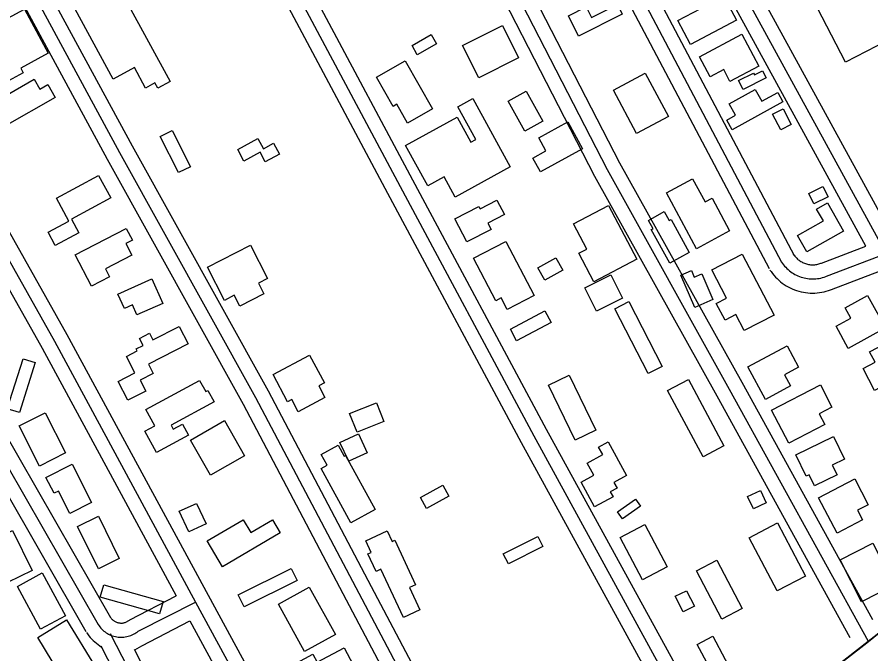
# Model space of a CAD drawing. Extents: x 3477039 to 3515015, y 546746 to 572297.
# Drawn here: x 3485493 to 3486397, y 562495 to 563170 of the extents above; entities that cross this region are included whole.
import ezdxf

# ---------------------------------------------------------------- set-up
doc = ezdxf.new("R2010")
doc.units = 0
doc.layers.add('V-BLDG-OTLN', color=7, linetype='Continuous')
doc.layers.add('V-ROAD-CNTR', color=7, linetype='Continuous')

msp = doc.modelspace()

# ---------------------------------------------------------------- linework, layer by layer
at = {"layer": 'V-BLDG-OTLN'}
for points in [[(3485586.04, 563227.82), (3485654.67, 563101.31), (3485641.78, 563094.31), (3485638.74, 563099.92), (3485628.67, 563094.46), (3485616.92, 563116.12), (3485594.61, 563104.01), (3485540.77, 563203.26)], [(3486369.46, 563121.94), (3486339.94, 563179.16), (3486404.79, 563212.61), (3486414.92, 563192.98), (3486406.95, 563188.88), (3486414.5, 563174.26), (3486423.46, 563178.88), (3486435.29, 563155.9)], [(3486254.22, 563166.38), (3486205.67, 563140.68), (3486192.25, 563166.03), (3486240.8, 563191.71)], [(3486133.27, 563172.91), (3486087.11, 563149.54), (3486076.29, 563170.91), (3486095.22, 563180.49), (3486100.92, 563169.23), (3486128.15, 563183.02)], [(3485442.71, 563146.86), (3485500.48, 563178.16), (3485525.8, 563131.42), (3485496.67, 563115.64), (3485499.34, 563110.7), (3485471.8, 563095.78), (3485456, 563124.95), (3485484.43, 563140.35), (3485482.84, 563143.29), (3485453.3, 563127.3)], [(3486023.67, 563126.4), (3485981.52, 563105.24), (3485964.29, 563139.58), (3486006.44, 563160.73)], [(3485936.75, 563141.28), (3485916.37, 563129.75), (3485910.81, 563139.58), (3485931.19, 563151.1)], [(3486215.01, 563127.62), (3486260, 563151.4), (3486277.86, 563117.61), (3486247.32, 563101.47), (3486240.72, 563113.97), (3486226.26, 563106.33)], [(3485903.58, 563123.31), (3485932.64, 563072.59), (3485906.07, 563057.37), (3485894.65, 563077.32), (3485890.72, 563075.07), (3485873.09, 563105.84)], [(3486157.62, 563110.27), (3486182.18, 563064.48), (3486148.57, 563046.46), (3486124.02, 563092.25)], [(3486261.27, 563092.95), (3486256.47, 563102.52), (3486272.07, 563110.4), (3486273.13, 563108.29), (3486281.81, 563112.64), (3486285.57, 563105.14)], [(3485533.11, 563084.44), (3485479.72, 563053.96), (3485465.91, 563078.16), (3485510.93, 563103.86), (3485516.88, 563093.43), (3485525.25, 563098.2)], [(3486303.39, 563079.98), (3486249.69, 563050.03), (3486243.89, 563060.44), (3486253.25, 563065.66), (3486246.56, 563077.65), (3486273.92, 563092.91), (3486280.9, 563080.39), (3486297.88, 563089.86)], [(3485903.93, 563033.67), (3485958.42, 563063.62), (3485973.07, 563036.97), (3485978.36, 563039.88), (3485959.3, 563074.56), (3485975.04, 563083.21), (3486014.78, 563010.9), (3485956.62, 562978.93), (3485944.74, 563000.54), (3485927.38, 562991)], [(3486031.72, 563090.99), (3486049.23, 563059.24), (3486030.23, 563048.77), (3486012.72, 563080.52)], [(3486303.61, 563072.6), (3486312.2, 563055.87), (3486301.08, 563050.17), (3486292.49, 563066.9)], [(3486091.25, 563030.03), (3486046.71, 563005.61), (3486038.63, 563020.33), (3486052.52, 563027.94), (3486044.94, 563041.75), (3486075.61, 563058.56)], [(3485656.88, 563049.5), (3485676.2, 563011.14), (3485663.6, 563004.8), (3485644.29, 563043.16)], [(3485726.32, 563029.37), (3485747.64, 563040.89), (3485753.46, 563030.1), (3485764.2, 563035.9), (3485770.5, 563024.24), (3485755.5, 563016.13), (3485749.98, 563026.35), (3485732.92, 563017.14)], [(3485534.47, 562977.94), (3485579.01, 563001.95), (3485591.94, 562977.97), (3485550.41, 562955.58), (3485558.26, 562941.01), (3485533.14, 562927.46), (3485525.51, 562941.61), (3485547.62, 562953.53)], [(3486211.82, 562924.27), (3486180.04, 562983.49), (3486207.75, 562998.36), (3486220.91, 562973.82), (3486228.37, 562977.82), (3486246.98, 562943.13)], [(3486336.14, 562971.82), (3486330.78, 562982.86), (3486345.77, 562990.14), (3486351.13, 562979.09)], [(3486000.68, 562975.56), (3486008.51, 562960.4), (3485990.96, 562951.34), (3485994.42, 562944.63), (3485968.72, 562931.37), (3485956.15, 562955.73), (3485981.48, 562968.8), (3485982.77, 562966.31)], [(3486118.78, 562969.91), (3486148.7, 562913.06), (3486103.13, 562889.08), (3486087.21, 562919.34), (3486095.78, 562923.85), (3486081.78, 562950.44)], [(3486350.67, 562972.82), (3486367.56, 562942.82), (3486328.66, 562920.91), (3486318.88, 562938.28), (3486346.19, 562953.65), (3486339.07, 562966.29)], [(3486183.62, 562908.93), (3486164.04, 562944.46), (3486165.87, 562945.46), (3486161.02, 562954.26), (3486177.8, 562963.5), (3486183.03, 562954.02), (3486184.96, 562955.08), (3486204.15, 562920.24)], [(3485571.48, 562884.6), (3485554.35, 562917.67), (3485608.33, 562945.65), (3485614.82, 562933.13), (3485608, 562929.59), (3485614.36, 562917.31), (3485586.38, 562902.81), (3485590.66, 562894.54)], [(3485999.41, 562869.17), (3485975.94, 562914.18), (3486010.05, 562931.97), (3486039.93, 562874.67), (3486011.55, 562859.87), (3486005.14, 562872.16)], [(3485712.17, 562869.48), (3485694.23, 562904.53), (3485739.76, 562927.83), (3485757.75, 562892.69), (3485748.25, 562887.83), (3485754, 562876.59), (3485728.47, 562863.52), (3485722.67, 562874.85)], [(3486044.08, 562903.95), (3486063.04, 562914.56), (3486070.32, 562901.53), (3486051.37, 562890.93)], [(3486260.21, 562918.6), (3486293.95, 562853.88), (3486262.36, 562837.41), (3486253.51, 562854.39), (3486242.08, 562848.43), (3486232.83, 562866.18), (3486243.72, 562871.86), (3486228.08, 562901.85)], [(3486106.15, 562858.02), (3486093.73, 562882.65), (3486121.22, 562896.51), (3486133.63, 562871.88)], [(3486210.12, 562861.94), (3486195.23, 562896.24), (3486206.55, 562901.15), (3486209.6, 562894.13), (3486217.4, 562897.52), (3486229.23, 562870.24)], [(3485635.54, 562892.16), (3485647.07, 562866.18), (3485619.7, 562854.04), (3485614.95, 562864.74), (3485606.36, 562860.93), (3485599.58, 562876.22)], [(3486392.81, 562874.7), (3486411.81, 562840.35), (3486372.58, 562818.65), (3486359.62, 562842.07), (3486375.3, 562850.74), (3486369.26, 562861.67)], [(3486160.91, 562791.93), (3486125.48, 562860.61), (3486140.16, 562868.19), (3486175.59, 562799.5)], [(3486057.98, 562845.88), (3486021.5, 562826.54), (3486014.87, 562839.06), (3486051.35, 562858.4)], [(3485673.86, 562823.42), (3485631.73, 562801.81), (3485636.74, 562792.04), (3485622.92, 562784.95), (3485628.9, 562773.29), (3485609.99, 562763.59), (3485599.76, 562783.53), (3485617.5, 562792.63), (3485608.56, 562810.06), (3485619.95, 562815.9), (3485618.89, 562817.97), (3485626.24, 562821.75), (3485622.42, 562829.2), (3485633.04, 562834.65), (3485636.58, 562827.74), (3485664.41, 562841.84)], [(3486266.39, 562798.91), (3486307.83, 562821.17), (3486319.93, 562798.64), (3486305.13, 562790.69), (3486311.46, 562778.9), (3486284.82, 562764.6)], [(3486439.51, 562794.72), (3486400.43, 562774.01), (3486388.17, 562797.15), (3486400.9, 562803.9), (3486395.09, 562814.85), (3486421.43, 562828.82)], [(3485802.34, 562811.44), (3485817.99, 562782.07), (3485811.99, 562778.87), (3485818.57, 562766.52), (3485790.41, 562751.51), (3485783.6, 562764.3), (3485779.11, 562761.91), (3485763.69, 562790.84)], [(3485511.79, 562803.71), (3485495.17, 562750.75), (3485482.44, 562754.74), (3485499.07, 562807.7)], [(3485685.97, 562784.65), (3485692.41, 562772.79), (3485694.77, 562774.06), (3485701.32, 562762), (3485655.81, 562737.3), (3485658.07, 562733.14), (3485667.78, 562738.4), (3485674.08, 562726.78), (3485640.26, 562708.43), (3485628.12, 562730.8), (3485638.49, 562736.43), (3485629.08, 562753.78)], [(3486077, 562790.29), (3486105.49, 562732.05), (3486083.59, 562721.33), (3486055.1, 562779.58)], [(3486218.98, 562703.79), (3486181.38, 562774.04), (3486203.27, 562785.75), (3486240.87, 562715.5)], [(3486291.34, 562753.12), (3486343.03, 562779.96), (3486355.32, 562756.3), (3486341.75, 562749.26), (3486347.69, 562737.8), (3486309.57, 562718.01)], [(3485881.06, 562741.3), (3485852.68, 562729.87), (3485844.77, 562749.52), (3485873.15, 562760.95)], [(3485522.45, 562750.42), (3485544.05, 562707.83), (3485516.59, 562693.9), (3485494.99, 562736.5)], [(3485712.41, 562742.04), (3485733.6, 562704.63), (3485697.38, 562684.11), (3485676.2, 562721.54)], [(3485854.07, 562727.97), (3485863.25, 562708.09), (3485843.92, 562699.13), (3485834.43, 562718.91)], [(3486317.05, 562705.75), (3486356.89, 562725.28), (3486368.62, 562701.36), (3486355.62, 562694.98), (3486360.77, 562684.47), (3486336.97, 562672.81), (3486331.13, 562684.72), (3486328.09, 562683.23)], [(3485845.89, 562633.91), (3485814.56, 562691.25), (3485820.9, 562694.72), (3485814.64, 562706.17), (3485832.67, 562716.03), (3485839.06, 562704.34), (3485840.51, 562705.13), (3485871.7, 562648.02)], [(3486104.05, 562650.62), (3486089.77, 562676.69), (3486103.38, 562684.14), (3486096.27, 562697.1), (3486112.67, 562706.08), (3486108.31, 562714.06), (3486118.37, 562719.58), (3486137.94, 562683.87), (3486124.49, 562676.5), (3486127.81, 562670.45), (3486120.67, 562666.54), (3486123.54, 562661.3)], [(3485550.97, 562695.98), (3485571.65, 562655.28), (3485548.62, 562643.57), (3485536.48, 562667.44), (3485531.9, 562665.11), (3485523.34, 562681.94)], [(3486360.77, 562622.88), (3486341.21, 562660.36), (3486379.35, 562680.26), (3486393.56, 562653), (3486382.46, 562647.21), (3486387.79, 562636.97)], [(3485949.79, 562661.86), (3485926.1, 562648.96), (3485919.74, 562660.63), (3485943.44, 562673.53)], [(3486285.82, 562655.05), (3486272.09, 562648.62), (3486266.02, 562661.61), (3486279.75, 562668.03)], [(3486152.55, 562651.46), (3486133.56, 562638.03), (3486128.21, 562645.6), (3486147.21, 562659.02)], [(3485682.67, 562654.43), (3485692.76, 562632.66), (3485674.53, 562624.21), (3485664.44, 562645.98)], [(3485578.81, 562585.1), (3485556.77, 562630.05), (3485578.84, 562640.87), (3485600.88, 562595.92)], [(3485771.21, 562623.26), (3485710.09, 562587.3), (3485694.07, 562614.53), (3485732.1, 562636.91), (3485740.07, 562623.37), (3485763.15, 562636.95)], [(3486154.91, 562573.28), (3486130.97, 562618.29), (3486157.05, 562632.16), (3486180.99, 562587.16)], [(3486297.81, 562633.72), (3486327.26, 562577.35), (3486297.13, 562561.6), (3486267.67, 562617.97)], [(3485488.03, 562625.7), (3485508.69, 562583.11), (3485482.77, 562570.53), (3485462.1, 562613.12)], [(3485901.65, 562533.45), (3485877.78, 562584.57), (3485872.79, 562582.24), (3485864.09, 562600.87), (3485867.46, 562602.44), (3485861.75, 562614.67), (3485884.5, 562625.29), (3485889.76, 562614.03), (3485892.59, 562615.35), (3485914.62, 562568.16), (3485908.12, 562565.13), (3485919.1, 562541.59)], [(3486049.24, 562608.61), (3486012.77, 562590.21), (3486007.4, 562600.86), (3486043.87, 562619.26)], [(3486386.57, 562550.02), (3486363.96, 562594.6), (3486398.6, 562612.16), (3486421.2, 562567.58)], [(3485726.67, 562557.46), (3485782.99, 562585.49), (3485789.33, 562572.75), (3485733.01, 562544.72)], [(3486238.69, 562531.8), (3486212, 562582.96), (3486233.51, 562594.19), (3486260.21, 562543.03)], [(3485519.48, 562580.63), (3485543.88, 562535.18), (3485517.49, 562521.02), (3485493.1, 562566.47)], [(3485643.64, 562537.28), (3485580.81, 562554.96), (3485584.48, 562568.01), (3485647.31, 562550.33)], [(3485802.04, 562565.5), (3485829.67, 562515.31), (3485796.93, 562497.29), (3485769.3, 562547.48)], [(3486201.39, 562561.9), (3486209.66, 562545.33), (3486197.69, 562539.35), (3486189.41, 562555.92)], [(3485545.24, 562530.93), (3485575.69, 562480.7), (3485545.06, 562462.13), (3485514.61, 562512.36)], [(3486255.3, 562464.28), (3486213.61, 562442.18), (3486200.08, 562467.71), (3486225.33, 562481.09), (3486212.73, 562504.86), (3486229.17, 562513.57)], [(3485851.8, 562477.41), (3485772.72, 562434.6), (3485755.05, 562467.24), (3485805.7, 562494.67), (3485810.39, 562486), (3485838.82, 562501.38)]]:
    msp.add_lwpolyline(points, close=True, dxfattribs=at)
at = {"layer": 'V-ROAD-CNTR'}
for points in [[(3486561.85, 562643.93), (3486412.58, 562919.08), (3486051.99, 563578.9)], [(3486566.67, 562666.51), (3486425.75, 562926.25), (3486072, 563573.56)], [(3486391.17, 562926.97), (3486046.99, 563556.77)], [(3485978.09, 563526.03), (3486098.94, 563295.05), (3486301.99, 562910.09)], [(3485997.58, 563521.13), (3486112.22, 563302.03), (3486315.25, 562917.08)], [(3485972.11, 563505.11), (3486085.66, 563288.08), (3486288.72, 562903.09)], [(3486394.05, 562507.89), (3486246.98, 562775.11), (3486117.67, 563007.63), (3486015.36, 563207.15), (3485914.91, 563391.63), (3485876.8, 563466.4)], [(3486398.51, 562530.89), (3486260.1, 562782.38), (3486130.9, 563014.7), (3486028.62, 563214.16), (3485928.18, 563398.63), (3485896.56, 563460.64)], [(3486374.73, 562511.87), (3486233.85, 562767.85), (3486104.44, 563000.56), (3486002.1, 563200.14), (3485901.64, 563384.64), (3485870.93, 563444.88)], [(3485703.3, 563355.88), (3485898.22, 562990.31), (3486039.6, 562725.87), (3486185.74, 562458.71), (3486232, 562381.92)], [(3485723.07, 563350.69), (3485911.45, 562997.37), (3486052.8, 562733.01), (3486198.75, 562466.19), (3486236.13, 562404.13)], [(3485697.69, 563334.52), (3485884.99, 562983.25), (3486026.41, 562718.74), (3486172.73, 562451.24), (3486212.32, 562385.51)], [(3486031.14, 562224.27), (3485854.77, 562558.84), (3485745.55, 562766.11), (3485601.68, 563025.81), (3485495.03, 563223.23)], [(3486036.15, 562246.94), (3485868.04, 562565.83), (3485758.74, 562773.24), (3485614.84, 563033.01), (3485514.86, 563218.07)], [(3486011.86, 562228.67), (3485841.5, 562551.84), (3485732.35, 562758.98), (3485588.52, 563018.61), (3485489.63, 563201.65)], [(3485340.65, 563167.18), (3485532.34, 562826.11), (3485681.78, 562549.82), (3485823.53, 562288.32), (3485907.44, 562132.88)], [(3485367.73, 563149.61), (3485545.47, 562833.35), (3485694.97, 562556.96), (3485836.72, 562295.46), (3485912.43, 562155.22)], [(3485335.56, 563145.62), (3485519.2, 562818.86), (3485661.21, 562556.32)], [(3485259.08, 563111.79), (3485442.33, 562763.54), (3485578.67, 562525.95)], [(3485278.53, 563107.03), (3485455.47, 562770.77), (3485591.68, 562533.42)], [(3485253.33, 563090.5), (3485429.18, 562756.31), (3485565.66, 562518.49)], [(3487076.11, 563043.99), (3486779.24, 562810.29), (3486559.34, 562642.02), (3486392.2, 562506.45), (3486233.32, 562382.94), (3486038.39, 562229.62), (3485911.65, 562135.99), (3485621, 561911.09), (3485424.01, 561754.51), (3485308.31, 561665.25), (3485037.97, 561461.44), (3484792.19, 561271.1), (3484535.21, 561068.59), (3484336.95, 560919.27), (3484215.55, 560831.97), (3484121.98, 560761.21), (3483893.89, 560584.78), (3483720.46, 560447.98), (3483575.75, 560335.31), (3483437.82, 560223.9), (3483274.76, 560095.33), (3483188.4, 560027.06), (3483005.98, 559900.85)], [(3486344.1, 562909.04), (3486391.17, 562926.97)], [(3486314.39, 562918.52), (3486315.2, 562917.33), (3486315.85, 562916.46), (3486316.54, 562915.62), (3486317.27, 562914.81), (3486318.04, 562914.03), (3486318.84, 562913.28), (3486319.67, 562912.58), (3486320.54, 562911.91), (3486321.43, 562911.29), (3486322.35, 562910.7), (3486323.29, 562910.16), (3486324.27, 562909.65), (3486325.26, 562909.2), (3486326.27, 562908.79), (3486327.29, 562908.42), (3486328.34, 562908.1), (3486329.4, 562907.83), (3486330.47, 562907.61), (3486331.54, 562907.44), (3486332.63, 562907.31), (3486333.72, 562907.24), (3486334.81, 562907.21), (3486335.9, 562907.23), (3486336.99, 562907.3), (3486338.07, 562907.42), (3486339.15, 562907.59), (3486340.22, 562907.81), (3486341.28, 562908.08), (3486342.32, 562908.39), (3486343.44, 562908.78), (3486344, 562909)], [(3486349.44, 562895.02), (3486412.58, 562919.08)], [(3486301.99, 562910.09), (3486302.98, 562908.62), (3486304.04, 562907.2), (3486305.16, 562905.84), (3486306.35, 562904.52), (3486307.59, 562903.26), (3486308.89, 562902.06), (3486310.24, 562900.91), (3486311.64, 562899.83), (3486313.09, 562898.81), (3486314.58, 562897.86), (3486316.11, 562896.98), (3486317.69, 562896.17), (3486319.29, 562895.43), (3486320.93, 562894.76), (3486322.6, 562894.17), (3486324.29, 562893.66), (3486326.01, 562893.22), (3486327.74, 562892.86), (3486329.49, 562892.57), (3486331.24, 562892.37), (3486333.01, 562892.25), (3486334.78, 562892.2), (3486336.55, 562892.24), (3486338.31, 562892.36), (3486340.07, 562892.55), (3486341.82, 562892.83), (3486343.55, 562893.18), (3486345.27, 562893.62), (3486346.96, 562894.12), (3486348.63, 562894.71), (3486349.44, 562895.02)], [(3486289.58, 562901.65), (3486290.77, 562899.91), (3486292.23, 562897.95), (3486293.78, 562896.06), (3486295.42, 562894.24), (3486297.14, 562892.5), (3486298.93, 562890.83), (3486300.8, 562889.25), (3486302.74, 562887.75), (3486304.74, 562886.34), (3486306.81, 562885.03), (3486308.93, 562883.81), (3486311.1, 562882.69), (3486313.33, 562881.66), (3486315.6, 562880.74), (3486317.91, 562879.92), (3486320.24, 562879.21), (3486322.61, 562878.6), (3486325.01, 562878.1), (3486327.43, 562877.71), (3486329.86, 562877.43), (3486332.3, 562877.26), (3486334.75, 562877.2), (3486337.2, 562877.25), (3486339.64, 562877.41), (3486342.07, 562877.68), (3486344.49, 562878.07), (3486346.89, 562878.55), (3486349.26, 562879.15), (3486351.6, 562879.86), (3486353.83, 562880.64), (3486354.88, 562881.04)], [(3486354.78, 562881.01), (3486405.65, 562900.39)], [(3485612.01, 562531), (3485661.21, 562556.32)], [(3485621.62, 562519.48), (3485681.74, 562549.89)], [(3485591.14, 562534.29), (3485591.77, 562533.36), (3485592.2, 562532.78), (3485592.66, 562532.22), (3485593.15, 562531.69), (3485593.67, 562531.19), (3485594.21, 562530.72), (3485594.78, 562530.27), (3485595.38, 562529.85), (3485595.99, 562529.47), (3485596.62, 562529.12), (3485597.27, 562528.8), (3485597.94, 562528.52), (3485598.61, 562528.28), (3485599.3, 562528.07), (3485600.01, 562527.89), (3485600.72, 562527.76), (3485601.43, 562527.66), (3485602.15, 562527.6), (3485602.88, 562527.58), (3485603.6, 562527.59), (3485604.32, 562527.64), (3485605.03, 562527.74), (3485605.75, 562527.87), (3485606.45, 562528.03), (3485607.14, 562528.24), (3485607.83, 562528.48), (3485608.49, 562528.75), (3485609.14, 562529.06), (3485609.78, 562529.41), (3485610.4, 562529.78), (3485610.99, 562530.19), (3485611.64, 562530.69), (3485612.01, 562531)], [(3485578.67, 562525.95), (3485579.51, 562524.69), (3485580.42, 562523.48), (3485581.39, 562522.32), (3485582.42, 562521.21), (3485583.51, 562520.15), (3485584.65, 562519.16), (3485585.84, 562518.22), (3485587.08, 562517.35), (3485588.37, 562516.55), (3485589.69, 562515.81), (3485591.05, 562515.15), (3485592.45, 562514.56), (3485593.87, 562514.04), (3485595.32, 562513.6), (3485596.79, 562513.24), (3485598.28, 562512.95), (3485599.78, 562512.74), (3485601.29, 562512.62), (3485602.8, 562512.57), (3485604.32, 562512.6), (3485605.83, 562512.72), (3485607.33, 562512.91), (3485608.82, 562513.18), (3485610.3, 562513.53), (3485611.75, 562513.96), (3485613.18, 562514.46), (3485614.58, 562515.04), (3485615.95, 562515.69), (3485617.28, 562516.41), (3485618.57, 562517.2), (3485619.82, 562518.06), (3485621.02, 562518.98), (3485621.62, 562519.48)], [(3485624.78, 562503.41), (3485675.5, 562529.92)], [(3485675.5, 562529.92), (3485810.34, 562281.19), (3485888.25, 562136.86)], [(3485566.2, 562517.62), (3485567.26, 562516.03), (3485568.65, 562514.18), (3485570.12, 562512.41), (3485571.69, 562510.72), (3485573.35, 562509.11), (3485575.09, 562507.59), (3485582.21, 562502.02)], [(3485722.77, 562260.66), (3485591.76, 562516.27)], [(3486407.96, 562519.24), (3486245.34, 562392.29)], [(3485709.43, 562253.82), (3485581.64, 562503.12)], [(3485736.12, 562267.5), (3485617.23, 562499.47)], [(3485617.29, 562499.35), (3485624.78, 562503.41)]]:
    msp.add_lwpolyline(points, dxfattribs=at)

doc.saveas('drawing.dxf')
